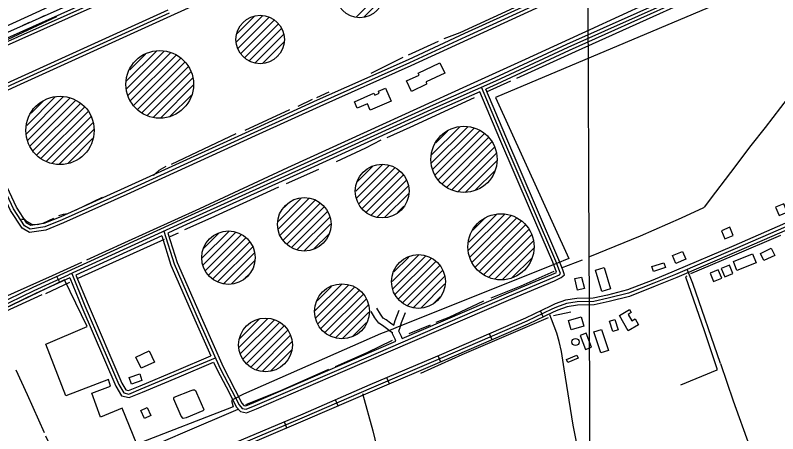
# Model space of a CAD drawing. Extents: x 3419139 to 3457078, y 540382 to 565875.
# Drawn here: x 3431241 to 3434656, y 547715 to 549589 of the extents above; entities that cross this region are included whole.
import ezdxf

# ---------------------------------------------------------------- set-up
doc = ezdxf.new("R2010")
doc.units = 0
for name, color, linetype in [('V-BLDG-OTLN', 7, 'Continuous'), ('V-DOMW-TANK', 7, 'Continuous'), ('V-DTCH-CNTR', 7, 'Continuous'), ('V-GRID-MAJR', 7, 'Continuous'), ('V-ROAD-CNTR', 7, 'Continuous'), ('V-SITE-OTLN', 7, 'Continuous'), ('V-TOPO-SHOR', 7, 'Continuous'), ('V-UTIL-LINE', 7, 'Continuous')]:
    doc.layers.add(name, color=color, linetype=linetype)

msp = doc.modelspace()

# ---------------------------------------------------------------- linework, layer by layer
at = {"layer": 'V-BLDG-OTLN'}
for points in [[(3433016.2, 549248.6), (3432993.3, 549295.1), (3433049.3, 549320.8), (3433044.8, 549330.5), (3433143, 549375.8), (3433164.4, 549329.3), (3433081.2, 549290.9), (3433082.5, 549280.4)], [(3432898.5, 549263.4), (3432924.1, 549204.7), (3432830.7, 549163.8), (3432817.9, 549193), (3432772.9, 549173.3), (3432760.5, 549201.7), (3432847.3, 549239.7), (3432851.2, 549230.9), (3432871.6, 549239.9), (3432867.2, 549250)], [(3434661.8, 548692.5), (3434698.7, 548708.1), (3434683.1, 548744.9), (3434646.3, 548729.4)], [(3434419.5, 548587.3), (3434456.3, 548602.8), (3434440.8, 548639.7), (3434403.9, 548624.1)], [(3434578.1, 548522.7), (3434627, 548546.2), (3434642.5, 548514), (3434593.6, 548490.4)], [(3434185, 548512.9), (3434229.1, 548531.9), (3434244.1, 548497.1), (3434200, 548478.1)], [(3434457, 548485.9), (3434543.1, 548520.5), (3434559, 548480.7), (3434473, 548446.1)], [(3434092.3, 548463.5), (3434146.2, 548480.3), (3434152.9, 548458.8), (3434099, 548442)], [(3434439.9, 548470), (3434403, 548454.7), (3434418.4, 548417.7), (3434455.3, 548433.1)], [(3433867.3, 548352.3), (3433839.3, 548448.1), (3433878.6, 548459.6), (3433906.6, 548363.6)], [(3434389.6, 548448.9), (3434352.7, 548433.5), (3434368.1, 548396.6), (3434405, 548412)], [(3433759.6, 548358.5), (3433747.5, 548409.6), (3433777.6, 548416.7), (3433789.7, 548365.6)], [(3433986.1, 548176), (3433946.8, 548245.1), (3433991.8, 548270.7), (3433999.4, 548257.3), (3433985.9, 548249.6), (3434002.5, 548220.9), (3434017.6, 548229.6), (3434032.9, 548202.4)], [(3433719.1, 548222.6), (3433775.4, 548239.2), (3433787.7, 548197.2), (3433731.4, 548180.6)], [(3433926.9, 548226.7), (3433941.4, 548179.8), (3433916.6, 548172.1), (3433902.1, 548219.1)], [(3433770.7, 548155.2), (3433795, 548091.8), (3433822.2, 548102.2), (3433797.9, 548165.7)], [(3433866.4, 548182.4), (3433897.6, 548088.4), (3433863.3, 548077), (3433832, 548171.1)], [(3431781.3, 548057.8), (3431841.2, 548085.6), (3431864.3, 548035.7), (3431804.4, 548007.9)], [(3433761.7, 548053.5), (3433715.4, 548034.6), (3433710.2, 548047.6), (3433756.5, 548066.5)], [(3431752, 547967.2), (3431798.5, 547982.5), (3431808.2, 547952.8), (3431761.7, 547937.5)], [(3431803.6, 547819.5), (3431832.4, 547832.2), (3431848.4, 547796.1), (3431819.6, 547783.3)]]:
    msp.add_lwpolyline(points, close=True, dxfattribs=at)
at = {"layer": 'V-DOMW-TANK'}
for p, q in [((3432767.8, 549581), (3432890.8, 549704)), ((3432802.7, 549580.6), (3432889.5, 549667.4)), ((3432232.1, 549469.6), (3432350.1, 549587.6)), ((3432235.5, 549508.4), (3432313, 549585.9)), ((3432238, 549440.1), (3432377.3, 549579.4)), ((3432252, 549418.8), (3432401.4, 549568.2)), ((3432267.5, 549398.9), (3432418.6, 549550)), ((3432290.1, 549386.1), (3432433.5, 549529.5)), ((3432315.6, 549376.4), (3432442.4, 549503.1)), ((3432348.2, 549373.6), (3432443.3, 549468.7)), ((3431739.5, 549259.8), (3431908.5, 549428.8)), ((3431740, 549295.7), (3431873.2, 549428.8)), ((3431746.6, 549231.6), (3431936.1, 549421)), ((3431754.3, 549345.3), (3431823.7, 549414.7)), ((3431757.3, 549206.9), (3431961.6, 549411.2)), ((3431771.8, 549186.1), (3431981.8, 549396)), ((3432415.8, 549405.8), (3432418.3, 549408.3)), ((3431788.5, 549167.4), (3432000.4, 549379.3)), ((3431809.5, 549153.1), (3432015.1, 549358.7)), ((3431831.8, 549140), (3432027.2, 549335.4)), ((3431860.4, 549133.2), (3432035, 549307.8)), ((3431892.6, 549130.1), (3432038.6, 549276.1)), ((3431290.9, 549058.7), (3431456.1, 549223.9)), ((3431292.7, 549095.9), (3431421.7, 549224.9)), ((3431297.1, 549029.6), (3431485.8, 549218.3)), ((3431933.3, 549135.4), (3432029.8, 549231.9)), ((3431307.3, 549004.4), (3431510.9, 549208)), ((3431312.2, 549150.7), (3431369.6, 549208.1)), ((3431321.1, 548982.9), (3431532.8, 549194.5)), ((3431337.3, 548963.7), (3431551, 549177.4)), ((3431357.6, 548948.7), (3431567.6, 549158.6)), ((3431379.3, 548934.9), (3431579.2, 549134.9)), ((3431406.8, 548927.2), (3431589.4, 549109.7)), ((3433103.8, 548926.7), (3433267.4, 549090.3)), ((3433105.9, 548964.1), (3433230.5, 549088.7)), ((3433111.9, 548899.4), (3433295, 549082.6)), ((3431437.3, 548922.3), (3431592.4, 549077.4)), ((3433120.7, 548872.9), (3433321.5, 549073.7)), ((3433124.2, 549017.8), (3433177, 549070.6)), ((3433136.5, 548853.3), (3433341.2, 549058)), ((3431476.1, 548925.7), (3431587.6, 549037.3)), ((3433152.3, 548833.8), (3433360.5, 549042)), ((3433173.8, 548819.9), (3433374.5, 549020.7)), ((3433196.3, 548807), (3433387.2, 548998)), ((3433225, 548800.4), (3433394.1, 548969.5)), ((3432766.2, 548801.6), (3432884.6, 548920.1)), ((3432769.6, 548769.6), (3432917.3, 548917.4)), ((3432774.4, 548845.2), (3432840.9, 548911.7)), ((3433255.8, 548795.9), (3433398.6, 548938.6)), ((3432780.3, 548745), (3432940.8, 548905.5)), ((3432794.7, 548724), (3432962.7, 548892.1)), ((3433300.9, 548805.6), (3433388.5, 548893.2)), ((3432812.9, 548706.9), (3432978.8, 548872.8)), ((3432835.4, 548694), (3432992.7, 548851.4)), ((3432861.4, 548684.6), (3433000.7, 548824)), ((3432896.4, 548684.4), (3433001.7, 548789.6)), ((3432416.7, 548664.2), (3432522.3, 548769.8)), ((3432420, 548632.2), (3432557.7, 548769.9)), ((3432427.8, 548604.7), (3432583.6, 548760.5)), ((3432441, 548582.5), (3432606.3, 548747.8)), ((3432446.6, 548729.5), (3432466.8, 548749.7)), ((3432458.1, 548564.2), (3432624.5, 548730.6)), ((3432478.6, 548549.4), (3432639.1, 548709.8)), ((3432954.3, 548706.8), (3432981.1, 548733.6)), ((3432504.3, 548539.7), (3432649.6, 548685)), ((3433269.6, 548535.1), (3433433.3, 548698.8)), ((3433271.7, 548572.6), (3433396.3, 548697.2)), ((3433277.7, 548507.9), (3433460.9, 548691)), ((3433286.5, 548481.3), (3433487.3, 548682.1)), ((3433290.1, 548626.3), (3433342.8, 548679)), ((3432533.2, 548533.3), (3432653.1, 548653.1)), ((3433302.3, 548461.8), (3433507, 548666.4)), ((3433318.1, 548442.2), (3433526.3, 548650.4)), ((3432078.8, 548503.1), (3432197.1, 548621.4)), ((3432082.9, 548471.8), (3432228.8, 548617.7)), ((3432086.4, 548546), (3432153.4, 548613.1)), ((3432092.6, 548446.2), (3432252.6, 548606.2)), ((3432576.7, 548541.4), (3432644.8, 548609.5)), ((3433339.7, 548428.4), (3433540.4, 548629.1)), ((3433362.1, 548415.5), (3433553.1, 548606.5)), ((3432108, 548426.2), (3432275, 548593.2)), ((3432125.4, 548408.3), (3432290.2, 548573.1)), ((3433390.8, 548408.8), (3433560, 548578)), ((3432148.9, 548396.4), (3432304.9, 548552.4)), ((3433421.7, 548404.3), (3433564.4, 548547.1)), ((3432174, 548386.2), (3432311.5, 548523.7)), ((3432928.7, 548396.4), (3433047.1, 548514.8)), ((3432932, 548364.4), (3433079.8, 548512.2)), ((3432936.9, 548440), (3433003.3, 548506.4)), ((3432942.7, 548339.7), (3433103.2, 548500.3)), ((3433466.8, 548414.1), (3433554.3, 548501.6)), ((3432210, 548386.9), (3432312.4, 548489.2)), ((3432957.1, 548318.8), (3433125.2, 548486.8)), ((3432975.4, 548301.7), (3433141.2, 548467.5)), ((3432997.8, 548288.8), (3433155.2, 548446.1)), ((3432271.5, 548413), (3432285.4, 548426.9)), ((3433023.8, 548279.4), (3433163.2, 548418.8)), ((3432583.5, 548265.4), (3432702.1, 548383.9)), ((3432585.5, 548232), (3432734.8, 548381.3)), ((3432593.2, 548310.4), (3432657, 548374.2)), ((3432597.1, 548208.3), (3432759.8, 548370.9)), ((3433058.9, 548279.1), (3433164.1, 548384.3)), ((3432609.8, 548185.6), (3432781.4, 548357.2)), ((3432628.8, 548169.3), (3432798.8, 548339.2)), ((3433116.7, 548301.6), (3433143.5, 548328.4)), ((3432649.2, 548154.3), (3432812.7, 548317.8)), ((3432676.1, 548145.8), (3432822.5, 548292.2)), ((3432244.3, 548102.9), (3432372.8, 548231.4)), ((3432247.5, 548141.5), (3432335.1, 548229.1)), ((3432708.2, 548142.5), (3432824.9, 548259.3)), ((3432248.9, 548072.2), (3432400.7, 548224)), ((3432262, 548049.9), (3432426.2, 548214.1)), ((3432276.4, 548029), (3432444.4, 548197)), ((3432751.4, 548150.4), (3432814, 548213)), ((3432296.9, 548014.1), (3432461.8, 548179)), ((3432319.4, 548001.3), (3432472.4, 548154.3)), ((3432348.2, 547994.7), (3432479.9, 548126.4)), ((3432385.9, 547997.1), (3432479.9, 548091))]:
    msp.add_line(p, q, dxfattribs=at)
for centre, radius in [((3432784.2, 549686.8), 108.5), ((3432338, 549480.9), 108.5), ((3431888.2, 549279.8), 151.5), ((3431441.6, 549073.7), 153), ((3433250.6, 548943.8), 148.2), ((3432884.3, 548801.8), 120.5), ((3432535.7, 548653), 119.9), ((3433416.5, 548552.3), 148.2), ((3432196, 548503.7), 119.6), ((3433046.7, 548396.6), 120.5), ((3432704.4, 548263.3), 123.1), ((3432361.9, 548112.6), 120.5), ((3433750.2, 548125.9), 16)]:
    msp.add_circle(centre, radius, dxfattribs=at)
at = {"layer": 'V-DTCH-CNTR'}
for points in [[(3434398.8, 548029), (3434275.3, 548387.3), (3434251.4, 548448.1)], [(3433699.5, 548004.9), (3433686.8, 548083.4), (3433677.6, 548128.4), (3433666, 548165.9), (3433643.3, 548228.6), (3433635.1, 548247.4)], [(3434398.8, 548029), (3434456.9, 547861.7), (3434529.5, 547659.7), (3434578.4, 547544.2), (3434968.8, 547708.7), (3435008.6, 547592), (3435038.4, 547480), (3435080.9, 547348.2), (3435082, 547344.8)], [(3433999.2, 546821.2), (3433942.4, 546954.8), (3433855.7, 547199.8), (3433851.6, 547216.8), (3433818.5, 547354), (3433783.9, 547528.8), (3433739.8, 547753.8), (3433699.5, 548004.9)], [(3432795.8, 547894.5), (3432842.6, 547727.7), (3432900.6, 547485.2)]]:
    msp.add_lwpolyline(points, dxfattribs=at)
at = {"layer": 'V-GRID-MAJR'}
msp.add_spline([(3433823.3, 545818.1), (3433797.7, 551876), (3433772.2, 557937), (3433746.6, 563998), (3433746.6, 564001.1)], degree=3, dxfattribs=at)
at = {"layer": 'V-ROAD-CNTR'}
for p, q in [((3431440.1, 548392.1), (3431427.7, 548419.4)), ((3433605.5, 548237.8), (3433592.7, 548264.9)), ((3433376.9, 548135.6), (3433364.9, 548163.1)), ((3433147.5, 548035.9), (3433135.7, 548063.6)), ((3432917.3, 547938.2), (3432905.6, 547965.8)), ((3432687.8, 547839.4), (3432675.9, 547866.9)), ((3432458.1, 547740.5), (3432446.4, 547768.1))]:
    msp.add_line(p, q, dxfattribs=at)
for points in [[(3435806.2, 550835.3), (3435769.2, 550931.4), (3435668.6, 551184.3), (3435589.8, 551349.1), (3435559.4, 551419.6), (3435546.2, 551434.3), (3435523.9, 551436.6), (3435474.9, 551420.2), (3435127.5, 551261.9), (3434760.4, 551095.6), (3434206.4, 550842.3), (3433678.6, 550599.4), (3433222.2, 550389.1), (3432708.8, 550155.8), (3432307.4, 549971.1), (3431692.4, 549689.7), (3431139.3, 549441.5), (3430751.6, 549267.2), (3430643.7, 549214.2)], [(3432873.8, 550247.2), (3432702.6, 550169.4), (3432301.2, 549984.7), (3431686.2, 549703.4), (3431133.2, 549455.2), (3430745.2, 549280.8), (3430640.6, 549229.4)], [(3432896.9, 550224.8), (3432715.1, 550142.1), (3432313.7, 549957.5), (3431698.5, 549676.1), (3431145.5, 549427.8), (3430757.9, 549253.6), (3430635.2, 549193.4)], [(3435246.5, 550119.1), (3435242.8, 550115.7), (3435188.2, 550088.8), (3434857.4, 549941.3), (3434201.2, 549645.8), (3433722.1, 549431.8), (3433397.9, 549280.9), (3433348.7, 549259)], [(3434845.1, 549968.7), (3434188.9, 549673.2), (3433709.7, 549459.1), (3433385.5, 549308.2), (3433112.1, 549186.4), (3432535.6, 548923.6), (3431979.7, 548671.8), (3431473.1, 548440.1)], [(3434851.3, 549955), (3434195.1, 549659.5), (3433715.9, 549445.4), (3433391.7, 549294.6), (3433118.2, 549172.7), (3432541.8, 548909.9), (3431985.9, 548658.2), (3431479.4, 548426.4)], [(3433651.6, 549689.7), (3433253.2, 549507), (3433000, 549389.4), (3432593.1, 549208.4), (3432320, 549083.5), (3431728.4, 548814.2), (3431444.8, 548687.1), (3431369.4, 548655.9), (3431310.6, 548646.9), (3431293, 548657.5), (3431246.8, 548729.5), (3431112.4, 549014.7), (3431078.9, 549097.7), (3431066.3, 549153.5), (3431071.6, 549175.7), (3431092.7, 549197.1), (3431127.7, 549217.7), (3431248.7, 549273), (3431938.4, 549586.7), (3432689.7, 549929.2)], [(3437244.1, 549727.3), (3437092.6, 549662.8), (3436661.5, 549479.5), (3436049.8, 549220.1), (3435388.6, 548937.6), (3434805.9, 548691.4), (3434464.6, 548543.4), (3434198, 548428.6), (3434101.4, 548389.1), (3433987.5, 548344.5), (3433896.9, 548321.7), (3433831.5, 548307.7), (3433757.8, 548305.4), (3433709.2, 548297.9), (3433664.7, 548282.4), (3433644.3, 548272.8)], [(3433664, 549662.4), (3433265.7, 549479.7), (3433012.4, 549362.1), (3432605.5, 549181), (3432332.4, 549056.2), (3431740.8, 548786.9), (3431456.7, 548659.6), (3431377.5, 548626.8), (3431304.5, 548615.6), (3431271.5, 548635.4), (3431220.5, 548714.9), (3431084.9, 549002.7), (3431050.2, 549088.7), (3431035.5, 549153.6), (3431044.3, 549190.8), (3431074.1, 549221), (3431113.8, 549244.3), (3431236.3, 549300.3), (3431925.9, 549614)], [(3433657.8, 549676), (3433259.5, 549493.4), (3433006.2, 549375.7), (3432599.3, 549194.7), (3432326.2, 549069.9), (3431734.6, 548800.6), (3431450.7, 548673.3), (3431373.4, 548641.4), (3431307.5, 548631.2), (3431282.3, 548646.5), (3431233.7, 548722.2), (3431098.6, 549008.7), (3431064.6, 549093.2), (3431050.9, 549153.6), (3431057.9, 549183.2), (3431083.4, 549209), (3431120.8, 549231), (3431242.5, 549286.6), (3431932.1, 549600.4)], [(3431908.9, 548622.9), (3431906.1, 548621.7), (3431952.4, 548476), (3432065.5, 548217), (3432158.5, 548007.7), (3432211.8, 547906.9), (3432243.5, 547843.7), (3432257.4, 547827.9), (3432275.5, 547824.6), (3432316.1, 547840.7), (3432702.8, 548007.7), (3433454.6, 548332), (3433650, 548414.1), (3433677.8, 548427), (3433683.3, 548431.9), (3433679, 548444.4), (3433662.2, 548488.5), (3433562.2, 548721.4), (3433424.4, 549040.4), (3433329.2, 549266.7)], [(3432129.6, 548035.8), (3432145, 548001.1), (3432198.5, 547900), (3432231, 547835.3), (3432249.5, 547814.1), (3432277, 547809), (3432321.8, 547826.8), (3432708.7, 547993.9), (3433460.5, 548318.2), (3433656, 548400.4), (3433686.2, 548414.3), (3433700.8, 548427.4), (3433693, 548449.6), (3433676.1, 548494.2), (3433576, 548727.3), (3433438.2, 549046.2), (3433348.7, 549259)], [(3433321.3, 549246.8), (3433124.4, 549159.1), (3432548, 548896.3), (3431992.2, 548644.5), (3431924.4, 548613.5)], [(3433665.3, 548438), (3433664.9, 548439.3), (3433648.3, 548482.9), (3433548.4, 548715.4), (3433410.6, 549034.5), (3433321.3, 549246.8)], [(3435770.2, 549084.3), (3435394.5, 548923.8), (3434811.8, 548677.6), (3434470.5, 548529.7), (3434203.8, 548414.8), (3434106.9, 548375.2), (3433992.1, 548330.2), (3433900.3, 548307.1), (3433833.3, 548292.8), (3433759.2, 548290.4), (3433712.9, 548283.3), (3433670.4, 548268.5), (3433650.7, 548259.2)], [(3435613.1, 549049.8), (3435382.8, 548951.5), (3434800, 548705.2), (3434458.6, 548557.2), (3434192.2, 548442.4), (3434095.8, 548403), (3433982.9, 548358.8), (3433893.5, 548336.3), (3433829.7, 548322.7), (3433756.4, 548320.3), (3433705.6, 548312.5), (3433659, 548296.4), (3433637.9, 548286.3)], [(3430813.7, 548692.5), (3430863.8, 548583.9), (3430996.2, 548273), (3431023.1, 548245), (3431045.2, 548237.9), (3431086.9, 548243.5), (3431158.9, 548275.7), (3431326, 548356.8), (3431479.4, 548426.4)], [(3431473.2, 548440.1), (3431319.6, 548370.4), (3431152.6, 548289.3), (3431082.7, 548258.1), (3431046.6, 548253.2), (3431031.3, 548258.1), (3431008.9, 548281.4), (3430877.5, 548590), (3430827.3, 548698.8)], [(3431924.4, 548613.5), (3431966.4, 548481.3), (3432079.2, 548223.1), (3432172, 548014.2), (3432225.1, 547913.7), (3432256.1, 547852.2), (3432265.3, 547841.7), (3432273.9, 547840.1), (3432310.3, 547854.6), (3432696.9, 548021.5), (3432946.2, 548129)], [(3431896.9, 548601), (3431513.2, 548425.4)], [(3431896.9, 548601), (3431938.3, 548470.7), (3432051.8, 548211), (3432117.5, 548063.2)], [(3431493.8, 548433), (3431553.3, 548287.8), (3431705.4, 547935.4), (3431727, 547897.5), (3431750.4, 547892.6), (3431805.6, 547915.6), (3431968.8, 547984.3), (3432137.4, 548055.3)], [(3432973.5, 548140.8), (3433448.7, 548345.8), (3433643.9, 548427.8), (3433665.2, 548437.7)], [(3431485.6, 548412.8), (3431332.4, 548343.2), (3431165.3, 548262.1), (3431091, 548228.9), (3431052.2, 548223.7)], [(3431485.9, 548412.9), (3431485.6, 548412.8)], [(3431485.9, 548412.9), (3431539.4, 548282), (3431692, 547928.7), (3431717.3, 547884.2), (3431751.8, 547877), (3431811.4, 547901.8), (3431974.6, 547970.5), (3432129.6, 548035.8)], [(3431513.2, 548425.4), (3431567.1, 548293.6), (3431718.8, 547942.1), (3431736.7, 547910.8), (3431748.9, 547908.3), (3431799.9, 547929.5), (3431962.9, 547998.1), (3432117.5, 548063.2)], [(3433644.3, 548272.8), (3433532.3, 548219.7), (3433156.2, 548055.9), (3432835.4, 547919.7), (3432534.3, 547789.2), (3432173.7, 547635.8), (3431918.4, 547525.9), (3431373.2, 547292.8), (3430892.9, 547087.6), (3430597.1, 546965.8), (3429907.9, 546670.4), (3429202.1, 546366.2), (3428862.6, 546219.6), (3428286.3, 545969.8), (3427882.4, 545795.4)], [(3433637.9, 548286.3), (3433526.1, 548233.3), (3433150.3, 548069.7), (3432829.5, 547933.5), (3432528.3, 547803), (3432167.8, 547649.6), (3431912.5, 547539.7), (3431367.3, 547306.5), (3430887.1, 547101.4), (3430727.3, 547035.6)], [(3432930.3, 548166.8), (3432923.4, 548172), (3432903.7, 548186.7), (3432885.4, 548200.2), (3432868.7, 548210.2), (3432851.2, 548234.5), (3432834.8, 548263)], [(3432936, 548200), (3432921.6, 548210.8), (3432902, 548225.1), (3432889.5, 548232.7), (3432876.4, 548250.8), (3432860.8, 548278)], [(3432936.2, 548200.9), (3432943.2, 548222.6), (3432961, 548268.4)], [(3433650.7, 548259.2), (3433538.5, 548206), (3433162.1, 548042.2), (3432841.3, 547905.9), (3432540.2, 547775.5), (3432179.6, 547622), (3432145.2, 547607.1)], [(3432973.7, 548140.9), (3432970.2, 548149.7), (3432959.9, 548171.8), (3432959.5, 548174.4), (3432962.1, 548183.2), (3432963, 548185.9), (3432971.5, 548212.6), (3432988.9, 548257.5)], [(3432946.1, 548129), (3432942.6, 548137.8), (3432931.1, 548162.6), (3432930.1, 548168.1)]]:
    msp.add_lwpolyline(points, dxfattribs=at)
at = {"layer": 'V-SITE-OTLN'}
msp.add_lwpolyline([(3434706, 549776.7), (3433391.4, 549220.9), (3433720.1, 548499.2), (3433661.9, 548476), (3432948.7, 548190.6), (3432932.3, 548184), (3432877.4, 548162), (3432264, 547892.8), (3432223.6, 547870.5), (3432210.1, 547863.1), (3432216.4, 547835.1), (3431786.1, 547668), (3431720.4, 547829.3), (3431623.6, 547789.1), (3431583.4, 547896.7), (3431667.3, 547928.4), (3431658.9, 547958.5), (3431467.4, 547884.4), (3431378.6, 548116.8), (3431563.6, 548195.2), (3431461.1, 548403.9), (3431149.6, 548254.4)], dxfattribs=at)
at = {"layer": 'V-TOPO-SHOR'}
for p, q in [((3433135.1, 549471.9), (3433000.5, 549410.1)), ((3432976.3, 549400.7), (3432833.6, 549328.8)), ((3433458.6, 549294.7), (3433350.3, 549245.2)), ((3432646.2, 549244.4), (3432590.5, 549219.4)), ((3432570.9, 549212.3), (3432506.6, 549180.3)), ((3432469.7, 549166.2), (3432269.7, 549073.2)), ((3432229.7, 549057.5), (3431938.8, 548920.7)), ((3432878.3, 549029.8), (3432809.4, 548994.3)), ((3432809.4, 548994.3), (3432677.6, 548933.3)), ((3432599.2, 548898.9), (3432454.9, 548834.8)), ((3431630.6, 548773.7), (3431512.1, 548716.6)), ((3431970.2, 548612.7), (3431934.1, 548597.1)), ((3431907.7, 548584.6), (3431521.6, 548409.5)), ((3433780.4, 548492.1), (3433686, 548457.2)), ((3431484, 548392.3), (3431377.3, 548342.2)), ((3431360.1, 548337.5), (3431140.5, 548235.9)), ((3433729.4, 548258.9), (3433651.9, 548243.1)), ((3433099.8, 548201.2), (3433003.3, 548162.7)), ((3432928.6, 548132.1), (3432815, 548077)), ((3432815, 548077), (3432674.2, 548014.8))]:
    msp.add_line(p, q, dxfattribs=at)
for points in [[(3435248.2, 550102.2), (3435028.2, 550005.1), (3434654.2, 549836), (3434519.8, 549775.3), (3434096, 549581.9), (3433749.2, 549424.9), (3433486.4, 549305.6)], [(3434269.7, 549732.9), (3434074.5, 549643), (3433814.2, 549524.3), (3433524.7, 549391.7), (3433261.6, 549272.1), (3432817, 549068.4)], [(3433620.4, 549690.9), (3433455.5, 549614.1), (3433231.8, 549510), (3433160, 549483.6)], [(3431406.1, 549634.1), (3431349.6, 549608.3), (3430985.8, 549441.8), (3430642, 549287.5), (3430623.5, 549279.2)], [(3431426.4, 549581.6), (3431164.4, 549461.2), (3430789.5, 549290.8), (3430693.1, 549248.2), (3430651.5, 549229.8)], [(3434835, 549361.4), (3434804.4, 549347), (3434791.7, 549338.5), (3434772.4, 549315.6), (3434736.2, 549266.4), (3434667.9, 549176.4), (3434600.1, 549086.9), (3434535.6, 549005.4), (3434444.7, 548885.4), (3434353.4, 548765.4), (3434328, 548730.7), (3434322.8, 548726.1), (3434223.7, 548680.7), (3434039.9, 548600.4), (3433813.4, 548507.4)], [(3433296.9, 549219.7), (3433007.7, 549086.8), (3432904.6, 549040.7)], [(3432817, 549068.4), (3432461, 548905.8), (3432065.7, 548722.8), (3431730, 548569.6), (3431560.2, 548492.3)], [(3431916, 548912.1), (3431883.9, 548893.3), (3431869, 548880), (3431859.6, 548872.2)], [(3432420.4, 548819.1), (3432117.6, 548680), (3431998.4, 548628.4)], [(3431411.8, 548678.3), (3431364.7, 548657.2), (3431341.2, 548651), (3431316.9, 548652.6), (3431292.6, 548665.1), (3431284.8, 548673.8), (3431269.3, 548674.8)], [(3431475.3, 548699.4), (3431455.7, 548696.3), (3431434.5, 548690.8)], [(3434668.4, 548602.4), (3434452, 548510.1), (3434264.8, 548430.9)], [(3431538.5, 548482.4), (3431406.9, 548422.6), (3431121.5, 548296), (3431120, 548291.5), (3431118.3, 548286.6), (3431123, 548271.1)], [(3433653.1, 548442), (3433504.7, 548376.3), (3433371.4, 548322)], [(3434248.8, 548421.2), (3434242.6, 548417.8), (3434326.5, 548177.8), (3434383.6, 548007.3), (3434382.9, 547999.6), (3434220.6, 547932.1)], [(3433338.4, 548308.9), (3433183.3, 548236.2), (3433124, 548213.6)], [(3433627.8, 548234.4), (3433241.7, 548068.5), (3433055.6, 547985.4)], [(3431371.8, 547718.2), (3431295.6, 547888.7), (3431246, 547999.8)], [(3432644.4, 548002.3), (3432428.4, 547907.1), (3432272.4, 547844.6)], [(3431992.9, 547782.7), (3431984, 547793), (3431951.4, 547869), (3431950.7, 547872.4), (3431951.4, 547874.5), (3431953.5, 547879.3), (3432029.4, 547909.2), (3432038.4, 547911.9), (3432043.9, 547911.1), (3432048.7, 547908.4), (3432053.5, 547898.7), (3432084.7, 547826.9), (3432085.4, 547823.5), (3432085.4, 547822.1), (3432081.2, 547818), (3432006, 547786), (3431992.9, 547782.7)], [(3432237.2, 547823.5), (3431989.4, 547717.5), (3431824.4, 547646.1), (3431711.3, 547601.3), (3431497.3, 547514.4), (3431479.4, 547506.9), (3431476, 547507.6), (3431471.8, 547509), (3431467, 547513.2), (3431460.2, 547528.4), (3431377.9, 547703.7)]]:
    msp.add_lwpolyline(points, dxfattribs=at)
at = {"layer": 'V-UTIL-LINE'}
for points in [[(3423271.7, 545940.4), (3423290.9, 545949.3), (3423512.3, 546045.8), (3423956, 546243.1), (3424661.6, 546565.3), (3424887.3, 546669), (3425345.4, 546869.5), (3426259, 547295.8), (3426725.3, 547502.7), (3427408.7, 547808.2), (3428092.5, 548122.2), (3428546.3, 548321.2), (3428869, 548466.2), (3430890.9, 549372.8), (3432045.4, 549888.5), (3432955.3, 550306), (3434102.7, 550826.1), (3435032.4, 551249.8), (3436899.7, 552058.7)], [(3431274.1, 549543.9), (3431305.2, 549557.8)], [(3431341.7, 549574.1), (3431372.7, 549588)]]:
    msp.add_lwpolyline(points, dxfattribs=at)

doc.saveas('drawing.dxf')
